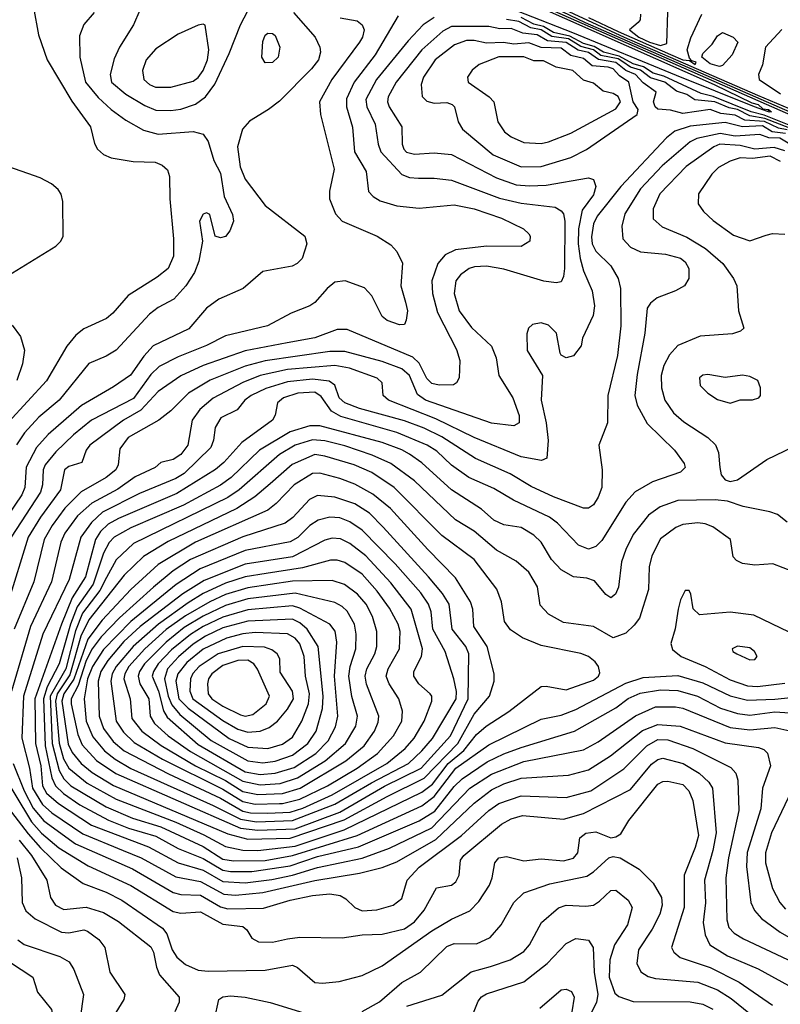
# Model space of a CAD drawing. Extents: x 1173029 to 1307123, y 522559 to 678521.
# Tile 618 of 623: x 1245257 to 1248317, y 662386 to 666346. Entities that reach past the tile are written whole.
import ezdxf

# ---------------------------------------------------------------- set-up
doc = ezdxf.new("R2010")
doc.units = 0

msp = doc.modelspace()

# ---------------------------------------------------------------- linework, layer by layer
at = {"layer": '0CON10XD'}
for points in [[(1247212.6, 666457.4), (1248050.8, 666085), (1248201.9, 666011.9), (1248227.4, 666005), (1248247.2, 665987.2), (1248269.4, 665985), (1248281.1, 665975), (1248275, 665973.6), (1248268.1, 665975), (1248270, 665980), (1248265, 665976.9), (1248212.7, 665995), (1247898.9, 666121.1), (1247482.4, 666292.4), (1246715, 666594.2)], [(1245765.7, 666444.3), (1245714.6, 666325), (1245659.1, 666235), (1245638, 666188), (1245620.8, 666125), (1245627.1, 666095), (1245685, 666046.7), (1245760.2, 666000.2), (1245805, 665981.6), (1245865, 665980.2), (1245905, 665985.7), (1245964.5, 666005.5), (1246005, 666035.3), (1246043, 666087), (1246100.5, 666209.5), (1246145.1, 666324.9), (1246205, 666439.4)], [(1247282.1, 666455), (1247532.7, 666335), (1248460.4, 665929.6)], [(1245312.5, 666395), (1245333.1, 666285), (1245367.7, 666185), (1245467.8, 666017.8), (1245542.9, 665915), (1245558.1, 665848.1), (1245570.5, 665825), (1245594.3, 665804.3), (1245625, 665790.9), (1245714, 665776), (1245802.2, 665772.2), (1245831.2, 665761.2), (1245852.6, 665742.6), (1245860.5, 665715), (1245860.9, 665625), (1245876.5, 665465), (1245875.7, 665395), (1245854.2, 665345.8), (1245809.8, 665310.2), (1245693.4, 665236.6), (1245631.5, 665165), (1245606.1, 665143.9), (1245515, 665102), (1245482.8, 665077.2), (1245447.5, 665032.5), (1245365, 664893.9), (1245212.4, 664727.6)], [(1247375, 666395.5), (1248635, 665840.7)], [(1247431.2, 666395), (1247689.3, 666275), (1248225, 666042.5), (1248455, 665945.1)], [(1246359.3, 666375), (1246445.4, 666275), (1246465.3, 666235.3), (1246467.7, 666215), (1246459.3, 666185), (1246431.9, 666148.1), (1246302.2, 666017.8), (1246258.5, 665985), (1246181.9, 665938.1), (1246153.4, 665905), (1246134.1, 665835), (1246144.2, 665754.2), (1246164.8, 665704.8), (1246245, 665599.1), (1246404, 665475), (1246412, 665445), (1246394, 665385), (1246374, 665365), (1246353.3, 665355), (1246235, 665333.1), (1246156, 665265), (1246058, 665222), (1246008.9, 665185), (1245937.5, 665102.5), (1245795, 665033.7), (1245757.2, 664992.8), (1245703.2, 664916.8), (1245635, 664869.2), (1245505.9, 664794.1), (1245372.2, 664677.8), (1245325, 664625.3), (1245283.2, 664546.8), (1245277.7, 664465), (1245266.2, 664435), (1245148.8, 664265)], [(1246779.3, 666360.7), (1246687.8, 666205), (1246602.6, 666095), (1246571.8, 666028.2), (1246572.4, 665995), (1246596.4, 665913.6), (1246604.8, 665815), (1246651.3, 665735), (1246660.6, 665655), (1246679.2, 665635), (1246707.9, 665617.9), (1246775, 665597.5), (1246865, 665587.9), (1247005, 665601.8), (1247085, 665585.2), (1247195, 665548.1), (1247284, 665505), (1247305.6, 665485), (1247311.1, 665475), (1247309.4, 665455), (1247275, 665434), (1247135, 665434.8), (1247009.9, 665420.1), (1246969.3, 665400.7), (1246939.4, 665365), (1246915.8, 665295), (1246917.5, 665245), (1246938.7, 665168.7), (1247015, 665020), (1247027.8, 664975), (1247025.4, 664905), (1247015, 664885.6), (1247002.4, 664877.6), (1246945, 664875.3), (1246915, 664883), (1246895, 664903.3), (1246864.9, 664964.9), (1246839, 664989), (1246575, 665099.2), (1246535, 665100), (1246445, 665066.3), (1246333.4, 665046.6), (1246164.2, 665014.3), (1245995, 664954.5), (1245905.9, 664914.1), (1245815, 664850.7), (1245744.9, 664775.1), (1245675.1, 664734.9), (1245539.2, 664635), (1245525.4, 664615), (1245507.5, 664565), (1245455, 664548.9), (1245437.7, 664535), (1245422, 664455), (1245340.8, 664345), (1245291.5, 664265), (1245209.7, 663999.7)], [(1246546.4, 666353.6), (1246615, 666341.5), (1246635, 666325.7), (1246642.5, 666305), (1246636.4, 666275), (1246625, 666255.6), (1246513.6, 666105), (1246463.3, 666015), (1246466.9, 665965), (1246522.5, 665745), (1246503.7, 665656.3), (1246504.1, 665625), (1246528.2, 665565), (1246554.5, 665535), (1246695.7, 665475.7), (1246750.5, 665440.5), (1246774, 665414), (1246797, 665367), (1246790, 665275), (1246809.8, 665209.8), (1246817.5, 665175), (1246812.7, 665137.3), (1246805, 665120), (1246785, 665119.2), (1246735, 665136.5), (1246715, 665151.8), (1246673.3, 665235), (1246645, 665267.7), (1246566.7, 665295), (1246525, 665289.6), (1246493.8, 665265), (1246445, 665208.5), (1246425, 665195.5), (1246350, 665165), (1246253.8, 665115), (1246085, 665074.7), (1246009.5, 665035), (1245895, 664989.8), (1245819.1, 664950.9), (1245785, 664919.5), (1245715, 664822.4), (1245546.1, 664735), (1245474.2, 664675.8), (1245402.5, 664607.5), (1245359.6, 664555), (1245351.3, 664535), (1245348.9, 664475), (1245340.5, 664445), (1245223, 664265)], [(1246924.8, 666355.2), (1246880, 666325), (1246819.7, 666260.3), (1246693.2, 666105), (1246650.4, 666025), (1246653.4, 665995), (1246687.6, 665925), (1246699.2, 665845), (1246710.8, 665815), (1246795, 665723.5), (1246825, 665710.8), (1246861.7, 665708.2), (1246925, 665708.9), (1246995, 665700.5), (1247187.8, 665627.8), (1247275, 665608.6), (1247411.2, 665591.2), (1247435, 665577.7), (1247444.4, 665564.4), (1247450.8, 665535), (1247448.8, 665345), (1247445, 665313.3), (1247435, 665292), (1247415, 665287.1), (1247365.5, 665294.5), (1247205, 665343), (1247134.8, 665354.8), (1247087.5, 665352.5), (1247065, 665344.7), (1247030.3, 665319.7), (1247012.1, 665295), (1247005.3, 665245), (1247025.3, 665175), (1247075, 665107.7), (1247155, 665032.2), (1247173.5, 664986.5), (1247184.5, 664915), (1247241.5, 664825), (1247266.6, 664753.4), (1247266.1, 664723.9), (1247245, 664712.5), (1247155, 664723.2), (1246890, 664815), (1246858, 664838), (1246825, 664914.7), (1246795, 664942), (1246715, 664971.4), (1246565, 665011.7), (1246505, 665011.9), (1246245, 664973.8), (1246165, 664952.3), (1246023.8, 664896.2), (1245936.2, 664843.8), (1245865, 664773.2), (1245817.3, 664735), (1245694.4, 664665.6), (1245659.7, 664620.3), (1245654.2, 664555), (1245644.2, 664535), (1245605, 664504), (1245505, 664447), (1245438.7, 664381.3), (1245387.9, 664312.1), (1245356.2, 664255), (1245314.4, 664085), (1245235.8, 663895)], [(1245557.5, 666375), (1245515, 666326), (1245498.6, 666281.4), (1245499.3, 666195), (1245521.7, 666095), (1245573, 666033), (1245625.2, 665985.2), (1245685, 665941.6), (1245755, 665901.6), (1245815, 665885.3), (1245955, 665896.7), (1245995.3, 665885.3), (1246015, 665855.8), (1246038.9, 665778.9), (1246065, 665728.8), (1246080, 665635), (1246113, 665563), (1246116.9, 665535), (1246103.4, 665496.6), (1246085, 665474.2), (1246065, 665468), (1246043.3, 665475), (1246021.7, 665561.7), (1246008.8, 665568.8), (1245995, 665564.2), (1245980.9, 665535), (1245993.3, 665455), (1245978.2, 665375), (1245960.5, 665329.5), (1245925.2, 665274.8), (1245877.7, 665222.3), (1245815, 665188.5), (1245779, 665161), (1245645, 665016.2), (1245605, 664992.1), (1245535, 664963.3), (1245416.5, 664815), (1245335, 664747.9), (1245276.2, 664683.8), (1245244.6, 664635.4)], [(1248355, 665910), (1248255, 665948.1), (1248195, 665958.7), (1248145, 665984.9), (1248111, 665991), (1248053.3, 666015), (1247973.7, 666023.7), (1247941.6, 666045), (1247898.9, 666058.9), (1247853.1, 666095), (1247795, 666112.6), (1247755, 666143.2), (1247715.1, 666155.1), (1247683.7, 666176.3), (1247665, 666187.9), (1247595, 666202.2), (1247565, 666225.1), (1247515, 666238.5), (1247465, 666268.5), (1247398.6, 666278.6), (1247355.7, 666305.7), (1247313.1, 666313.1), (1247265, 666338.9), (1247216, 666346)], [(1248359.5, 665919.5), (1248251.7, 665961.7), (1248200.1, 665975), (1248047.1, 666037.1), (1247998.8, 666048.8), (1247848.1, 666118.1), (1247805, 666131.2), (1247766.4, 666156.4), (1247725, 666168.1), (1247669.5, 666199.5), (1247605.6, 666215), (1247568.5, 666238.5), (1247525, 666249.9), (1247469.9, 666279.9), (1247405, 666294.6), (1247365, 666318.8), (1247325, 666327.9), (1247275, 666354)], [(1247544.9, 666355), (1247665, 666297.9), (1247875, 666205.2), (1247925, 666185), (1247951.5, 666181.5), (1247975, 666165.4), (1247978.6, 666175), (1247960.8, 666180.8), (1247951.7, 666191.7), (1247942, 666225), (1247957.4, 666272.6), (1248001.6, 666368.4)], [(1247755, 666367.5), (1247752.7, 666345), (1247745.5, 666335), (1247710.8, 666305), (1247747.3, 666275), (1247791.2, 666255), (1247835, 666241.9), (1247860.4, 666249.6), (1247864, 666376)], [(1248345, 665902.8), (1248309.1, 665909.1), (1248254.1, 665935.9), (1248175, 665942), (1248135, 665962.3), (1248078, 665968), (1248035, 665985.3), (1247925, 665968), (1247875, 665982.2), (1247825, 665986.2), (1247813.3, 665995), (1247806.9, 666015), (1247817.9, 666055), (1247765, 666091.4), (1247735, 666124.9), (1247695, 666141.1), (1247655, 666174), (1247585.3, 666185.3), (1247545, 666214.2), (1247503.4, 666223.4), (1247484.7, 666235), (1247455, 666254.7), (1247381.2, 666261.2), (1247339.2, 666285), (1247281.5, 666291.5), (1247235, 666310.5), (1247189.4, 666309.4), (1247145, 666318), (1246995, 666318.9), (1246960, 666299.9), (1246875.1, 666224.9), (1246772.5, 666095), (1246739.8, 666035), (1246736.7, 666015), (1246743.3, 665995), (1246794.2, 665915), (1246795.3, 665845), (1246802.2, 665825), (1246813.7, 665813.7), (1246845, 665804.8), (1246925, 665809.7), (1246995, 665804.2), (1247175, 665710), (1247255, 665682.3), (1247307.8, 665677.8), (1247375, 665680.6), (1247545, 665709.5), (1247565, 665702.5), (1247574.7, 665675), (1247565, 665641.8), (1247520.2, 665579.8), (1247505.1, 665505), (1247503.7, 665445), (1247512.1, 665385), (1247525.9, 665335.9), (1247560.3, 665255), (1247569.7, 665195), (1247564.1, 665155.9), (1247521.2, 665065), (1247515.9, 665034.1), (1247485.6, 664994.4), (1247455, 664986.2), (1247436.1, 664996.1), (1247432, 665005), (1247417.1, 665085), (1247385, 665116.7), (1247355, 665126.9), (1247320.6, 665119.4), (1247304.3, 665105.7), (1247297, 665083), (1247298.6, 665015), (1247360, 664915), (1247354.7, 664815.3), (1247374.7, 664724.7), (1247383.8, 664653.8), (1247378.1, 664581.9), (1247357.1, 664572.9), (1247275, 664587.2), (1247085, 664665.9), (1246930.9, 664740.9), (1246741.2, 664815), (1246719.5, 664835), (1246715.5, 664885), (1246695, 664903.8), (1246584.1, 664944.1), (1246525, 664954.6), (1246335, 664939.2), (1246225, 664914.6), (1246155, 664886.8), (1246036.2, 664823.8), (1245981.6, 664778.4), (1245951.6, 664735), (1245933.3, 664635), (1245905, 664596.6), (1245875, 664577.3), (1245825, 664564.4), (1245801.9, 664545), (1245722.5, 664507.5), (1245651.8, 664458.2), (1245548.1, 664401.9), (1245489.8, 664350.2), (1245439, 664281), (1245422.7, 664245), (1245385.1, 664084.9), (1245301.4, 663905), (1245224.3, 663645)], [(1245865, 666074.7), (1245955, 666098.8), (1245975, 666113.2), (1245995, 666140.9), (1246012.4, 666185), (1246018, 666225), (1246003.3, 666323.3), (1245995, 666327.5), (1245975, 666323.8), (1245895, 666287.8), (1245805, 666228.8), (1245766.2, 666185), (1245751.7, 666141.7), (1245756.4, 666105), (1245779.1, 666085), (1245804.2, 666075), (1245865, 666074.7)], [(1248323.6, 666306.4), (1248257.6, 666235), (1248245.4, 666164.6), (1248228.9, 666125), (1248231.9, 666105), (1248318.1, 666048.1)], [(1246245, 666172.5), (1246231.9, 666195), (1246235, 666257.5), (1246245, 666283.8), (1246255, 666292), (1246275, 666290), (1246285, 666282), (1246304.4, 666235), (1246297.1, 666195), (1246275, 666174.3), (1246245, 666172.5)], [(1247275, 665754.3), (1247355, 665754.8), (1247475, 665792.2), (1247536.8, 665823.2), (1247741.8, 665965), (1247745.2, 665985), (1247724.6, 666015), (1247707.8, 666095), (1247669.7, 666119.7), (1247645, 666147.6), (1247625, 666154.9), (1247560.2, 666160.1), (1247525, 666189.6), (1247475, 666202.2), (1247435, 666231.2), (1247355, 666234.1), (1247305, 666252.1), (1247245, 666247.7), (1247204, 666254), (1247135, 666251.3), (1247085, 666262.4), (1247055, 666261.6), (1247006.4, 666245), (1246928.7, 666185), (1246881.7, 666115), (1246872.2, 666085), (1246877, 666037), (1246895, 666018.8), (1246925, 666010), (1246975, 666012.5), (1246997.5, 666005), (1247006.7, 665995), (1247020.9, 665935), (1247039.2, 665905), (1247162.2, 665802.2), (1247275, 665754.3)], [(1248072.2, 666157.8), (1248035, 666167.8), (1248001.3, 666195), (1248005, 666209.3), (1248042.8, 666247.2), (1248065, 666281.1), (1248085, 666294.5), (1248127.1, 666275), (1248145.8, 666255), (1248123.8, 666205), (1248085, 666161.9), (1248072.2, 666157.8)], [(1247355, 665847.4), (1247385, 665854.7), (1247475, 665889.5), (1247655, 665987.3), (1247674.8, 666015), (1247665, 666036.8), (1247645, 666048.8), (1247605, 666058.7), (1247565, 666091.1), (1247525, 666102.6), (1247482, 666142), (1247415, 666154.4), (1247365, 666180.7), (1247325, 666181), (1247285, 666196.5), (1247185, 666195.9), (1247105.8, 666165), (1247077, 666143), (1247058.8, 666115), (1247062.1, 666095), (1247146.5, 666035), (1247165, 666015.6), (1247180.4, 665935), (1247207.3, 665895), (1247234.4, 665874.4), (1247285, 665851.9), (1247355, 665847.4)], [(1248337.5, 665887.5), (1248284.7, 665894.7), (1248245, 665919.1), (1248164.9, 665914.9), (1248095, 665931.8), (1247955, 665917.9), (1247892.1, 665897.9), (1247859.8, 665870.2), (1247675.7, 665675), (1247580.8, 665555), (1247565.7, 665525), (1247557.1, 665472.9), (1247559.8, 665445), (1247575, 665414.5), (1247635, 665355.5), (1247665.3, 665305), (1247674.3, 665264.3), (1247675.2, 665115), (1247662.7, 664995), (1247623.6, 664835), (1247621.9, 664725), (1247586.4, 664635), (1247600.8, 664535), (1247598.7, 664465), (1247584.1, 664425), (1247565, 664394.5), (1247545, 664380.9), (1247525, 664381.5), (1247405, 664426.6), (1247315, 664468.9), (1247229.8, 664519.8), (1247090.7, 664580.7), (1246955, 664668.6), (1246885, 664703.1), (1246805, 664732.6), (1246625, 664781.9), (1246565, 664804.8), (1246543, 664825), (1246525, 664875.6), (1246502.5, 664892.5), (1246435, 664900.7), (1246335, 664888.8), (1246247.5, 664862.5), (1246188, 664835), (1246162.7, 664815), (1246132.7, 664777.3), (1246066.2, 664745), (1246043.9, 664706.1), (1246037.5, 664655), (1246026.9, 664625), (1245919.5, 664520.5), (1245885, 664500.5), (1245739.5, 664440.5), (1245591, 664365), (1245545.7, 664324.3), (1245503, 664265), (1245456.5, 664095), (1245351.2, 663875), (1245272.6, 663625), (1245266.7, 663456.7), (1245297.2, 663335), (1245309.5, 663255), (1245349.5, 663189.5), (1245386.3, 663156.3), (1245510.9, 663070.9), (1245673.3, 663005), (1245745.9, 662975), (1245885, 662899), (1245985, 662879.6), (1246078.5, 662828.5), (1246125, 662825.4), (1246235, 662835.8), (1246445, 662884.3), (1246625, 662913.2), (1246715, 662935.9), (1246775, 662958.8), (1246931.2, 663048.8), (1247085, 663195.2), (1247155, 663248.6), (1247205, 663273.2), (1247275, 663294.8), (1247465, 663307.5), (1247545, 663329.5), (1247633.4, 663385), (1247762.9, 663487.1), (1247825, 663511.8), (1247914.3, 663504.3), (1248095, 663437.8), (1248229.1, 663419.1), (1248250.4, 663410.4), (1248265, 663395.8), (1248277.1, 663345), (1248244.8, 663255), (1248238.3, 663171.7), (1248183.1, 662996.9), (1248180.4, 662940.4), (1248197.9, 662795), (1248213.2, 662763.2), (1248241.1, 662731.1), (1248316, 662676), (1248455, 662597.5)], [(1248355.8, 665845.8), (1248315, 665869), (1248270.7, 665870.7), (1248235, 665884.4), (1248135, 665878), (1248075, 665887.8), (1247981.4, 665868.6), (1247955, 665854.3), (1247841.5, 665758.5), (1247754, 665665), (1247691.1, 665565), (1247680, 665515), (1247683.4, 665465), (1247715, 665430.6), (1247755, 665412.4), (1247855, 665402.2), (1247915, 665386.8), (1247935, 665372.2), (1247948.5, 665345), (1247949.1, 665305), (1247931.9, 665275), (1247895.8, 665255), (1247822.3, 665227.7), (1247794.7, 665205.3), (1247781.2, 665185), (1247772.7, 665085), (1247741.3, 664918.7), (1247732.3, 664835), (1247741.1, 664795), (1247782.1, 664722.1), (1247891.1, 664615), (1247930.4, 664560.4), (1247934.3, 664545), (1247915, 664526.5), (1247802.5, 664487.5), (1247733.2, 664446.8), (1247695.9, 664405), (1247598.7, 664251.3), (1247575, 664226.8), (1247545, 664216.7), (1247505, 664232.9), (1247420.8, 664320.8), (1247388.8, 664345), (1247243.9, 664413.9), (1247165, 664460.7), (1247064.6, 664504.6), (1246995, 664554.7), (1246935, 664610.2), (1246896, 664635), (1246775, 664685.4), (1246549.9, 664749.9), (1246512, 664772), (1246470.6, 664830.6), (1246445, 664847.5), (1246376.3, 664843.7), (1246318.8, 664825), (1246293.9, 664805), (1246285.4, 664755), (1246274.6, 664735), (1246151.2, 664645), (1246078.8, 664565), (1246045, 664537), (1245889.3, 664440.7), (1245655, 664340.1), (1245613.4, 664316.6), (1245582.8, 664287.2), (1245561.9, 664255), (1245522.2, 664105), (1245469, 664021), (1245425.1, 663914.9), (1245318.7, 663615), (1245320.9, 663435), (1245341.9, 663345), (1245348.8, 663265), (1245365, 663234.8), (1245413.2, 663193.2), (1245546.6, 663106.6), (1245775, 663019.1), (1245895.3, 662955.3), (1245995, 662924.9), (1246075, 662879.2), (1246165, 662874), (1246272.3, 662887.7), (1246355, 662905.1), (1246455, 662936.3), (1246635, 662973.2), (1246745, 663013.3), (1246915, 663095.4), (1247068.3, 663255), (1247155, 663311), (1247285, 663363), (1247525, 663409.8), (1247585, 663441.1), (1247735, 663546.6), (1247815, 663582.7), (1247895, 663582.4), (1247925, 663576.3), (1248115, 663499.1), (1248195, 663490.4), (1248295, 663499.8), (1248355, 663485.2)], [(1248335, 665818), (1248292, 665832), (1248215, 665825.5), (1248155, 665840.5), (1248074.2, 665845.8), (1248049.3, 665835), (1247938.2, 665755), (1247833.1, 665645), (1247806.1, 665585), (1247805.3, 665545.3), (1247842.3, 665512.3), (1247941.2, 665471.2), (1248015.8, 665425.8), (1248085.4, 665365), (1248128.1, 665305), (1248141.9, 665275), (1248148.6, 665175), (1248170, 665105), (1248157.4, 665092.6), (1248125, 665082.2), (1247995, 665073.1), (1247904.8, 665035.2), (1247871.8, 664998.2), (1247848.4, 664955), (1247838.1, 664915), (1247839.7, 664865), (1247852, 664815), (1247887.7, 664765), (1247928.5, 664728.5), (1248025.5, 664665), (1248055.7, 664635.7), (1248068.7, 664605), (1248073.2, 664545), (1248079.6, 664515), (1248094.7, 664494.7), (1248115, 664488.2)], [(1248317.5, 665775), (1248276.3, 665796.3), (1248205, 665788.2), (1248155, 665790.4), (1248115, 665777.2), (1248068.9, 665751.1), (1248041.1, 665725), (1247987.5, 665645), (1247986.9, 665605), (1248008.1, 665575), (1248047.6, 665537.6), (1248128.9, 665478.9), (1248195, 665457.1), (1248260.1, 665479.9), (1248285, 665485.4), (1248335, 665483.6)], [(1245175, 665295.3), (1245402.5, 665435), (1245423.6, 665455), (1245432.1, 665475), (1245430.8, 665615), (1245424, 665644), (1245412.6, 665662.6), (1245385.7, 665685.7), (1245339.4, 665709.4), (1245214.3, 665754.3)], [(1245226.9, 665116.9), (1245261.3, 665071.3), (1245276.6, 665016.6), (1245268.5, 664961.5), (1245245.4, 664895)], [(1248115, 664804), (1248155, 664816.7), (1248205, 664817.5), (1248230, 664825), (1248237.5, 664835), (1248237.5, 664865), (1248226.7, 664895), (1248195, 664910.8), (1248165, 664916.7), (1248095, 664907.1), (1248025, 664918.9), (1248005, 664915.6), (1247991.4, 664905), (1247994.3, 664875), (1248025, 664843.8), (1248065, 664818), (1248115, 664804)], [(1248345.3, 664325.3), (1248305.2, 664355.2), (1248275, 664366.7), (1248168.1, 664388.1), (1248105, 664409.4), (1248055.4, 664414.6), (1247905, 664411.6), (1247833.4, 664386.6), (1247786.3, 664353.7), (1247725.8, 664275), (1247695, 664214.4), (1247678.2, 664165), (1247666.7, 664063.3), (1247654.7, 664035.3), (1247635, 664020), (1247615, 664034.2), (1247569.6, 664089.6), (1247539.3, 664099.3), (1247485, 664104.6), (1247435, 664132.7), (1247397.2, 664175), (1247354.8, 664244.8), (1247325, 664272.8), (1247275, 664304.1), (1247205, 664314.7), (1247165, 664333.5), (1247115, 664377.5), (1246995, 664455.3), (1246875, 664563.8), (1246825, 664598.7), (1246795, 664615.9), (1246715.3, 664645.3), (1246465, 664712.8), (1246425, 664713), (1246345, 664687.7), (1246221.9, 664615), (1246107.8, 664505), (1246065, 664473.8), (1245916.3, 664393.7), (1245705, 664301.8), (1245637.6, 664265), (1245617.4, 664242.6), (1245595, 664199.7), (1245552.8, 664075), (1245488, 663985), (1245461.7, 663915), (1245416.3, 663755), (1245367.5, 663662.5), (1245352.7, 663615), (1245359.9, 663425), (1245387.1, 663297.1), (1245401.1, 663265), (1245433.1, 663233.1), (1245498.8, 663188.8), (1245615, 663125.9), (1245694.9, 663094.9), (1245805, 663062.6), (1245895, 663012.9), (1245995, 662971.8), (1246075, 662924.9), (1246105, 662919.4), (1246190.6, 662919.4), (1246345, 662943.1), (1246455, 662980.3), (1246620.6, 663019.4), (1246865, 663123.5), (1246926.8, 663163.2), (1247005, 663262.4), (1247036.7, 663293.3), (1247138.5, 663361.5), (1247205, 663393.9), (1247275, 663418.9), (1247489.5, 663485), (1247655, 663577.6), (1247705, 663615.9), (1247752.8, 663637.2), (1247835, 663650.7), (1247905, 663648.3), (1247984.6, 663625), (1248076.7, 663576.7), (1248145, 663555.2), (1248195, 663548.5), (1248295, 663562), (1248394.3, 663555)], [(1248370, 664125), (1248287.2, 664157.2), (1248215, 664151.5), (1248165, 664158.9), (1248140.2, 664170.2), (1248127.5, 664185), (1248116.9, 664255), (1248045, 664305.8), (1248015, 664318.8), (1247985, 664322.8), (1247925, 664315.8), (1247896.4, 664303.6), (1247835, 664257.3), (1247800.1, 664189.9), (1247790, 664145), (1247786.2, 664053.8), (1247750.5, 663939.5), (1247729.6, 663910.4), (1247695, 663878.9), (1247645, 663859.2), (1247565, 663905.8), (1247445, 663921.9), (1247384.5, 663954.5), (1247350.9, 663990.9), (1247340, 664065), (1247305, 664123.8), (1247255, 664167.7), (1247175, 664211.8), (1247085, 664289.2), (1247010.4, 664335), (1246845, 664490.7), (1246750.6, 664560.6), (1246675.1, 664595.1), (1246565, 664631.8), (1246485, 664652.6), (1246435, 664656.5), (1246365, 664634.5), (1246302.9, 664597.1), (1246139.8, 664455), (1246095, 664423.6), (1245715, 664239.6), (1245645, 664173.8), (1245607, 664103), (1245579.8, 664050.2), (1245510.4, 663959.6), (1245482.4, 663887.6), (1245442.4, 663735), (1245380.2, 663625), (1245387.8, 663435), (1245415.7, 663325.7), (1245435, 663292.3), (1245463, 663265), (1245605, 663180.4), (1245710.9, 663135), (1245825, 663099.7), (1245995, 663020.1), (1246075, 662969.9), (1246117.5, 662962.5)], [(1248115, 664488.2), (1248145, 664494.6), (1248262.7, 664577.2), (1248404.4, 664645)], [(1246215, 663004.9), (1246365, 663022.5), (1246562.3, 663087.7), (1246875, 663238.6), (1246918.3, 663271.7), (1246981.4, 663355), (1247043.4, 663406.6), (1247095, 663471.1), (1247133.4, 663505), (1247225, 663563.6), (1247355, 663663.6), (1247375, 663665.5), (1247455, 663651.2), (1247565, 663689.2), (1247585.4, 663705), (1247590.9, 663719.1), (1247585.4, 663745), (1247572.7, 663762.7), (1247545, 663784.5), (1247515, 663796.2), (1247355, 663829.1), (1247279.8, 663859.8), (1247232.2, 663892.2), (1247208.1, 663925), (1247195.4, 664005), (1247177.1, 664055), (1247085.3, 664175), (1246955, 664270.8), (1246764.4, 664464.4), (1246673.8, 664525), (1246603.3, 664555), (1246485, 664590.8), (1246445, 664596.8), (1246353.5, 664556.5), (1246265, 664478.6), (1246203.7, 664426.3), (1246130.3, 664379.7), (1245855, 664247.7), (1245755, 664187.1), (1245677.9, 664112.1), (1245535, 663932), (1245503.7, 663866.3), (1245458.6, 663711.4), (1245408.3, 663635), (1245401.7, 663605), (1245416, 663436), (1245433.2, 663373.2), (1245455.2, 663335), (1245528.3, 663275), (1245645, 663210.4), (1245885, 663117.8), (1245997.9, 663067.9), (1246085, 663020.7), (1246155, 663005.4), (1246215, 663004.9)], [(1246175, 663049.8), (1246345, 663054.2), (1246562.7, 663127.3), (1246735, 663222.2), (1246885, 663295.1), (1247019.9, 663435), (1247085, 663552.4), (1247146.6, 663625), (1247165.5, 663685), (1247166.2, 663715), (1247137.6, 663825), (1247084.8, 663905), (1247080, 663975), (1247070.8, 664005), (1247010.7, 664100.7), (1246899.2, 664215), (1246749.4, 664379.4), (1246677.4, 664437.4), (1246605, 664477.2), (1246545, 664500.2), (1246465, 664521.9), (1246435, 664520.4), (1246362.2, 664475), (1246289.8, 664400.2), (1246255, 664373), (1245964.9, 664245.1), (1245814.9, 664155.1), (1245705, 664053.7), (1245588.6, 663931.4), (1245531.5, 663855), (1245475.8, 663694.2), (1245435, 663634.3), (1245426.8, 663605), (1245452.2, 663432.2), (1245468.8, 663398.8), (1245505.2, 663355), (1245548.4, 663318.4), (1245635.4, 663265.4), (1246095, 663071.1), (1246175, 663049.8)], [(1246215, 663086.1), (1246365, 663092.3), (1246545, 663159.1), (1246725, 663263.4), (1246872, 663335), (1246990.6, 663465), (1247062, 663615), (1247064.8, 663795), (1247052.4, 663825), (1246997.4, 663895), (1246984.4, 663995), (1246958.4, 664038.4), (1246902.5, 664105), (1246720.2, 664305), (1246665, 664361.3), (1246605, 664398.7), (1246525, 664426), (1246455, 664431.8), (1246423.3, 664416.7), (1246356.3, 664343.7), (1246325, 664321), (1246155, 664266.4), (1245945, 664174.8), (1245875, 664129.2), (1245796, 664064), (1245659.1, 663940.9), (1245585, 663864.2), (1245549.1, 663815), (1245525, 663769.3), (1245492.1, 663667.9), (1245463.9, 663615), (1245464.7, 663594.7), (1245491.1, 663471.1), (1245509.3, 663429.3), (1245566.6, 663366.6), (1245643.9, 663313.9), (1246145, 663094.5), (1246215, 663086.1)], [(1246210.2, 663120.2), (1246355, 663124.9), (1246525, 663190.2), (1246672.9, 663277.1), (1246821.2, 663355), (1246875, 663404.8), (1246917.6, 663455), (1247013.8, 663615), (1247014.4, 663644.4), (1247003.9, 663695), (1246969.5, 663805), (1246919.1, 663895), (1246912.1, 663965), (1246902.4, 663995), (1246870.4, 664040.4), (1246767.2, 664157.2), (1246635, 664292.4), (1246585, 664326.5), (1246545, 664342.4), (1246505, 664345.2), (1246457.5, 664332.5), (1246425, 664311.4), (1246376.9, 664263.1), (1246345, 664245.9), (1246165, 664211.7), (1245982.9, 664137.1), (1245886.3, 664073.7), (1245703.9, 663926.1), (1245595, 663812.5), (1245549.8, 663745), (1245530.5, 663695), (1245516.5, 663615), (1245524.2, 663525), (1245551.2, 663461.2), (1245598.5, 663405), (1245641.2, 663371.2), (1245703.9, 663333.9), (1246035.8, 663185.8), (1246145, 663130.3), (1246210.2, 663120.2)], [(1246255, 663154.7), (1246345, 663159.1), (1246396.7, 663175), (1246515, 663228.9), (1246734.8, 663355), (1246808.7, 663415), (1246843.7, 663456.3), (1246884.3, 663525), (1246914.7, 663605), (1246915.3, 663625), (1246908.5, 663635), (1246862.8, 663675), (1246843.4, 663705), (1246843.5, 663725), (1246874.2, 663785), (1246877.5, 663815), (1246832.3, 663975), (1246750.6, 664080.6), (1246650.2, 664190.2), (1246585, 664238.9), (1246547.5, 664257.5), (1246515, 664260.9), (1246485, 664252.5), (1246355, 664186), (1246165, 664156.2), (1245999.2, 664090.8), (1245913.3, 664036.7), (1245741.7, 663905), (1245676.8, 663845), (1245611.5, 663768.5), (1245583.7, 663725), (1245573, 663685), (1245576.7, 663545), (1245594.8, 663495), (1245633.4, 663443.4), (1245677.8, 663405), (1245856.5, 663313.5), (1246065, 663214.3), (1246155, 663162.3), (1246185.6, 663155.6), (1246255, 663154.7)], [(1246205, 663190.7), (1246303.2, 663193.2), (1246315, 663194.1), (1246385, 663210.9), (1246495.4, 663264.6), (1246614.8, 663335), (1246696.5, 663395), (1246761.4, 663465), (1246794.3, 663525), (1246796.8, 663565), (1246782.9, 663615), (1246743.2, 663675), (1246731.7, 663705), (1246739.8, 663735), (1246785.7, 663815), (1246788.4, 663885), (1246780, 663915), (1246745, 663979.2), (1246695, 664047.4), (1246635, 664115.2), (1246565, 664162.6), (1246535, 664172.2), (1246508.1, 664171.9), (1246395, 664141.9), (1246248.6, 664118.6), (1246165, 664105.6), (1246085, 664080.2), (1245995, 664038), (1245935, 664000.4), (1245815.3, 663914.7), (1245713.7, 663825), (1245645.1, 663745), (1245629.2, 663715), (1245624.6, 663685), (1245645.1, 663525.1), (1245675, 663480), (1245718.5, 663438.5), (1245832.4, 663372.4), (1246075, 663251.1), (1246155, 663200.9), (1246205, 663190.7)], [(1246215, 663229.2), (1246315, 663233.7), (1246385.2, 663255), (1246569.8, 663365), (1246642.8, 663425), (1246684.8, 663485), (1246699.6, 663520.4), (1246702, 663545), (1246653.1, 663673.1), (1246647.5, 663705), (1246653.6, 663735), (1246685.6, 663795), (1246694.4, 663825), (1246693.9, 663885), (1246676.9, 663945), (1246651.3, 663995), (1246615.9, 664035.9), (1246564, 664074), (1246515, 664090.4), (1246355, 664088.2), (1246175, 664060.6), (1246085, 664034.4), (1246022.4, 664005), (1245925, 663947.7), (1245847.2, 663892.8), (1245760.9, 663815), (1245696.7, 663745), (1245680.4, 663715), (1245677, 663695), (1245702.2, 663615), (1245709.1, 663535), (1245748.5, 663485), (1245826.5, 663426.5), (1245965, 663344.5), (1246085, 663286.1), (1246155, 663242), (1246215, 663229.2)], [(1248425, 663847.3), (1248210.7, 663950.7), (1248115, 663962.9), (1247992.3, 663952.3), (1247966.4, 663976.4), (1247957.5, 664035), (1247950, 664050), (1247935, 664050), (1247915, 664012.5), (1247905.6, 663975), (1247893.9, 663896.1), (1247876.6, 663836.6), (1247882.8, 663812.8), (1247917.8, 663785), (1248015.1, 663745.1), (1248115, 663691.2), (1248185, 663667.4), (1248225, 663664.6)], [(1246225, 663268.4), (1246305, 663273.8), (1246375, 663296.5), (1246486, 663365), (1246568.1, 663435), (1246609.6, 663505), (1246616, 663545), (1246593.5, 663623.5), (1246581.3, 663705), (1246586.8, 663745), (1246609.2, 663815), (1246611.3, 663875), (1246603.6, 663915), (1246575, 663966.7), (1246555, 663986.3), (1246525, 664002.5), (1246365, 664038.9), (1246175, 664016), (1246085, 663990), (1245995, 663947.4), (1245919.3, 663900.7), (1245847, 663843), (1245759.9, 663755), (1245739.7, 663725), (1245734, 663705), (1245741.4, 663675), (1245777, 663615), (1245782.5, 663545), (1245800.2, 663515), (1245854.8, 663465), (1245945, 663402.1), (1246155, 663283.6), (1246225, 663268.4)], [(1246225, 663310.5), (1246285, 663314.9), (1246361.8, 663338.2), (1246448.3, 663395), (1246498.8, 663445), (1246527.9, 663502.1), (1246536.9, 663545), (1246524, 663706), (1246532.9, 663842.9), (1246526.2, 663886.2), (1246504.6, 663915), (1246385, 663978.7), (1246355, 663988.3), (1246175, 663972.2), (1246075, 663943.2), (1245995, 663906), (1245945, 663873.7), (1245868.6, 663811.4), (1245814.3, 663755), (1245795.1, 663725), (1245790.7, 663705), (1245815.2, 663645.2), (1245836.3, 663566.3), (1245850.6, 663540.6), (1245975, 663430.8), (1246165, 663321.5), (1246225, 663310.5)], [(1246235, 663357.2), (1246285, 663363.6), (1246355, 663388), (1246417.1, 663435), (1246450.2, 663485), (1246476, 663575), (1246478.6, 663625), (1246458.5, 663825), (1246414, 663895), (1246385, 663920), (1246355, 663934.9), (1246175, 663927.3), (1246075, 663900.4), (1246005, 663866.7), (1245955.2, 663834.8), (1245896.1, 663783.9), (1245852.3, 663735), (1245839.8, 663695), (1245855.3, 663625), (1245869.7, 663589.7), (1245902, 663552), (1246027.3, 663447.3), (1246175, 663365.7), (1246235, 663357.2)], [(1246255, 663414.5), (1246315, 663432.6), (1246355, 663460.8), (1246392.4, 663525), (1246419.8, 663595), (1246423.6, 663635), (1246406.8, 663705), (1246401.2, 663785), (1246383.7, 663835), (1246365, 663859), (1246335, 663875.6), (1246205, 663881.2), (1246155, 663876.4), (1246088.8, 663858.8), (1245995, 663814.6), (1245929.8, 663760.2), (1245893.2, 663715), (1245886.2, 663685), (1245897, 663615), (1245935, 663576.6), (1246100.5, 663455), (1246175, 663420.6), (1246255, 663414.5)], [(1246175, 663480.6), (1246225, 663484.4), (1246261.2, 663498.8), (1246294.1, 663525), (1246335, 663573.3), (1246358.7, 663615), (1246354.8, 663645), (1246305, 663721.2), (1246304.5, 663775), (1246293.5, 663795), (1246271.5, 663811.5), (1246241.9, 663821.9), (1246155, 663825.1), (1246055.3, 663795), (1245978.8, 663745), (1245953.8, 663716.2), (1245943.9, 663695), (1245942.3, 663645), (1245954.5, 663615), (1246075, 663527.1), (1246135, 663492.8), (1246175, 663480.6)], [(1248195, 663771.2), (1248215, 663773.3), (1248223.3, 663785), (1248213.8, 663805), (1248195, 663819.2), (1248145, 663825.7), (1248123.3, 663815), (1248126.7, 663805), (1248142.5, 663795), (1248195, 663771.2)], [(1246165, 663545.2), (1246195, 663551.7), (1246249.5, 663595), (1246262.2, 663625), (1246214.2, 663734.2), (1246199.8, 663755), (1246175, 663769.4), (1246135, 663768), (1246075, 663748.5), (1246030.7, 663715), (1246017, 663695), (1246013.5, 663675), (1246016.1, 663635), (1246030.5, 663615), (1246075, 663584.6), (1246145, 663550), (1246165, 663545.2)], [(1246117.5, 662962.5), (1246245, 662964.9), (1246355, 662984.3), (1246615.3, 663064.7), (1246875, 663183.8), (1246925, 663221.6), (1247011.6, 663335), (1247145, 663429.6), (1247355, 663532.1), (1247435, 663549.3), (1247495, 663571.6), (1247695, 663677.2), (1247765, 663700.8), (1247905, 663708.3), (1248005, 663678.8), (1248115, 663626.2), (1248185, 663609), (1248295, 663612.6), (1248475, 663631.4)], [(1248225, 663664.6), (1248335, 663677)], [(1245231.6, 663355), (1245275.1, 663245), (1245311.9, 663175), (1245355, 663123.7), (1245481.3, 663031.3), (1245710.9, 662930.9), (1245875, 662835.9), (1245905, 662827.8), (1245985, 662824.3), (1246065, 662778.2), (1246095, 662769.4), (1246238, 662772), (1246345.7, 662805), (1246435, 662823.8), (1246505, 662829.6), (1246546.2, 662823.8), (1246570, 662810), (1246605, 662774.7), (1246635, 662761.9), (1246694.3, 662765.7), (1246760, 662785), (1246795, 662810.8), (1246816.5, 662885), (1246865, 662938.1), (1247034.9, 663065.1), (1247144.3, 663165), (1247185, 663193.3), (1247275, 663224.4), (1247455, 663217.5), (1247555, 663244), (1247687.5, 663332.5), (1247779.5, 663425), (1247825, 663450.5), (1247865, 663449.8), (1247964.6, 663414.6), (1248117.7, 663337.7), (1248138.2, 663315), (1248146.8, 663286.8), (1248149.6, 663165), (1248108.9, 662975), (1248098.4, 662895), (1248101.6, 662725), (1248110.3, 662695), (1248132.1, 662672.1), (1248169.5, 662649.5), (1248434.8, 662524.8)], [(1245174.2, 663335), (1245305, 663120), (1245345, 663074.2), (1245414.4, 663015), (1245532.3, 662942.3), (1245705, 662864.1), (1245875, 662758.7), (1245905, 662753), (1245985, 662757.6), (1246075, 662707.8), (1246155, 662698.7), (1246171.5, 662685), (1246191.9, 662651.9), (1246217.6, 662637.6), (1246275, 662635.2), (1246335, 662649.3), (1246385, 662656.5), (1246555, 662652.9), (1246635, 662665.3), (1246715, 662667.5), (1246805, 662689.4), (1246845, 662718.1), (1246884.7, 662765), (1246934, 662855), (1246994.6, 662865.4), (1247011.5, 662878.5), (1247024.6, 662905), (1247030.8, 662965), (1247044.6, 662985), (1247195, 663110.7), (1247235, 663131.9), (1247280, 663145), (1247445, 663130.6), (1247525, 663153), (1247715, 663250.3), (1247798.9, 663351.1), (1247825, 663370.7), (1247845, 663375.7), (1247926.5, 663355), (1247990.9, 663315), (1248029.3, 663279.3), (1248044.7, 663255), (1248058.9, 663075), (1248046.2, 663005), (1248012.2, 662885), (1248016, 662794), (1248007.1, 662715), (1248015.2, 662665.2), (1248033.8, 662625), (1248105, 662580.9), (1248228.6, 662528.6), (1248377, 662447)], [(1245165, 663233.8), (1245291.7, 663071.7), (1245340.5, 663015), (1245424.2, 662934.2), (1245512.2, 662872.2), (1245605, 662836.8), (1245668.2, 662805), (1245832.3, 662692.3), (1245849.1, 662669.1), (1245871.2, 662605), (1245889.1, 662575), (1245925, 662546), (1245975, 662523.4), (1246015, 662518.6), (1246245, 662523.5), (1246355, 662543.6), (1246375, 662534.5), (1246445, 662473.6), (1246475, 662470.5), (1246543, 662477), (1246635, 662501.8), (1246715, 662540.4), (1246915, 662682), (1246995, 662728.7), (1247068.2, 662761.8), (1247105, 662800), (1247146.7, 662865), (1247158.5, 662895), (1247168.9, 662955), (1247185, 662975.6), (1247215, 662980.6), (1247285, 662962.5), (1247355, 662970.8), (1247445, 662963), (1247485, 662974.2), (1247502.1, 662995), (1247510, 663055), (1247535, 663074.7), (1247575, 663079.7), (1247635, 663055.8), (1247655, 663058.8), (1247675, 663071.2), (1247707.5, 663125), (1247825, 663271.4), (1247845, 663281.8), (1247865, 663283.2), (1247925, 663269.8), (1247949.3, 663245), (1247965.4, 663205.4), (1247987.3, 663065), (1247975, 663016.7), (1247930.5, 662905), (1247930.7, 662775), (1247879.6, 662615), (1247888.8, 662595), (1247914.4, 662574.4), (1248034.3, 662534.3), (1248151.1, 662475), (1248285, 662383)], [(1248375, 663272), (1248281.3, 663075), (1248257.1, 662995), (1248257.2, 662955), (1248285, 662851.1), (1248315.5, 662795.5), (1248338.1, 662768.1)], [(1245255, 663045.6), (1245305.5, 662985), (1245366.4, 662885), (1245381.5, 662815), (1245402.1, 662785), (1245435, 662767.4), (1245525, 662777), (1245595.2, 662755.2), (1245655, 662718.8), (1245785, 662616.4), (1245795.8, 662595), (1245807.2, 662535), (1245819.3, 662505), (1245899.4, 662415), (1245899.4, 662395), (1245881.9, 662355)], [(1245246.7, 662975), (1245264.3, 662895), (1245267.9, 662795), (1245282.4, 662762.4), (1245320.1, 662730.1), (1245425, 662676.2), (1245455, 662673.2), (1245515, 662685.3), (1245530.6, 662680.6), (1245576.1, 662646.1), (1245600, 662615), (1245620, 662515), (1245680.5, 662425), (1245676.7, 662405), (1245622.3, 662317.7)], [(1246635, 662356.5), (1246705, 662395.9), (1246795, 662473.6), (1246869.5, 662515), (1246975, 662618.8), (1247005, 662630.5), (1247095, 662629.7), (1247150, 662655), (1247194.6, 662705), (1247244.6, 662795), (1247285, 662834.6), (1247389.5, 662870.5), (1247538.2, 662901.8), (1247565, 662918.1), (1247627.3, 662975), (1247645, 662980.4), (1247672.9, 662975), (1247749.6, 662929.6), (1247805, 662873.5), (1247838.9, 662815), (1247842.3, 662785), (1247831.9, 662748.1), (1247802.2, 662687.8), (1247746.6, 662605), (1247739.5, 662549.5), (1247756.3, 662516.3), (1247785, 662498.4), (1247815, 662489.3), (1247985, 662475.6), (1248064.4, 662444.4), (1248119.8, 662409.8), (1248275, 662283.2)], [(1246815, 662377.9), (1246955, 662423.1), (1247073.8, 662516.2), (1247151.9, 662538.1), (1247230.6, 662565), (1247285, 662598.9), (1247307.5, 662625), (1247356.2, 662715), (1247425, 662773.9), (1247455.3, 662784.7), (1247535, 662780.6), (1247565, 662785.3), (1247589.9, 662800.1), (1247635, 662843.3), (1247655, 662845.6), (1247705.6, 662805), (1247720.5, 662775), (1247701.8, 662705), (1247649.8, 662625), (1247631.4, 662565), (1247628.6, 662495), (1247651.3, 662431.3), (1247667.7, 662417.7), (1247725, 662396.9), (1247955, 662395.3), (1248005, 662386.2), (1248045, 662366.8)], [(1245249.6, 662645), (1245275, 662626.6), (1245418.5, 662578.5), (1245456.5, 662556.5), (1245475.9, 662525.9), (1245513.9, 662425), (1245487.3, 662235)], [(1247060.4, 662295), (1247101.8, 662398.2), (1247115, 662416.5), (1247135, 662428), (1247285, 662476.5), (1247379.4, 662550.6), (1247455, 662630.5), (1247495, 662650.4), (1247545, 662644.5), (1247564.2, 662614.2), (1247568.7, 662515), (1247583.3, 662425), (1247578.3, 662395), (1247553, 662345)], [(1245216.8, 662556.8), (1245310.8, 662495), (1245319.2, 662465), (1245328.6, 662435), (1245385.2, 662365.2), (1245393.2, 662325), (1245364.1, 662205.9), (1245310.4, 662105), (1245299.3, 662065), (1245314.7, 662035), (1245381.5, 661965), (1245391.2, 661935), (1245388.9, 661895), (1245380.6, 661875), (1245359.4, 661855), (1245238.9, 661795)], [(1246040.8, 662325), (1246058, 662405), (1246074, 662416), (1246105, 662420), (1246164.6, 662414.6), (1246265, 662392.7), (1246435, 662340.7)], [(1247349.2, 662370.8), (1247435, 662444.5), (1247455, 662447.1), (1247477, 662437), (1247487.7, 662415), (1247478.4, 662355)]]:
    msp.add_lwpolyline(points, dxfattribs=at)

doc.saveas('drawing.dxf')
